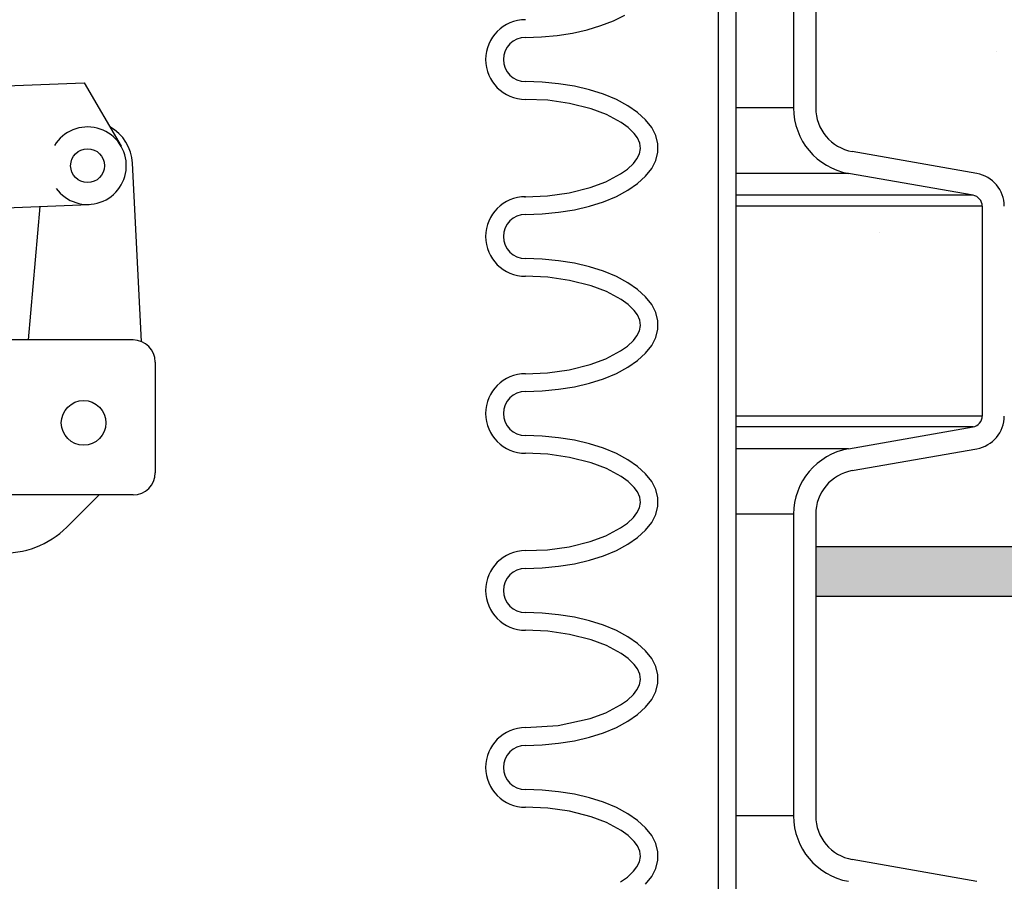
# Model space of a CAD drawing. Extents: x -169 to 6736, y -208 to 3022.
# Tile 332 of 656: x 1763.15 to 1768.71, y 976.41 to 981.27. Entities that reach past the tile are written whole.
import ezdxf

# ---------------------------------------------------------------- set-up
doc = ezdxf.new("R2010")
doc.units = 0
doc.header["$MEASUREMENT"] = 0
doc.header["$PDSIZE"] = 1
doc.layers.get('DEFPOINTS').update_dxf_attribs({"linetype": 'CONTINUOUS'})
for name, color, linetype in [('CONCRETE-HATCH', 2, 'CONTINUOUS'), ('DIM', 3, 'CONTINUOUS'), ('FILL-CAP', 1, 'CONTINUOUS'), ('SPILL-BUCKET', 1, 'CONTINUOUS'), ('TANK-SLAB', 6, 'CONTINUOUS')]:
    doc.layers.add(name, color=color, linetype=linetype)
doc.styles.add('SIMPLEX', font='simplex')
doc.dimstyles.new('DIM64', dxfattribs={"dimscale": 64, "dimtxt": 0.09375, "dimasz": 0.09375, "dimexe": 0.0625, "dimexo": 0.0625, "dimgap": 0.046875, "dimtad": 1, "dimdec": 4, "dimzin": 3, "dimdsep": 46, "dimlunit": 4, "dimtxsty": 'SIMPLEX', "dimcen": 0, "dimclrd": 256, "dimclre": 256, "dimclrt": 256, "dimadec": 0, "dimazin": 0, "dimtfac": 1, "dimtdec": 4, "dimtmove": 0, "dimatfit": 3, "dimfxl": 1, "dimfrac": 2, "dimtolj": 1, "dimtzin": 0, "dimarcsym": 0})

# ---------------------------------------------------------------- blocks, each defined once
blk = doc.blocks.new('*D109')
at = {"layer": 'DEFPOINTS', "color": 0, "transparency": 16777216}
for p in [(1368.5861, 978.296), (2031.8114, 978.0147), (1368.5861, 700.5233)]:
    blk.add_point(p, dxfattribs=at)
at = {"layer": 'DIM', "lineweight": -2, "transparency": 16777216}
for p, q in [((1368.5861, 974.296), (1368.5861, 696.5233)), ((2031.8114, 974.0147), (2031.8114, 696.5233)), ((2025.8114, 700.5233), (1374.5861, 700.5233))]:
    blk.add_line(p, q, dxfattribs=at)
at = {"layer": 'DIM', "transparency": 16777216}
for points in [[(1374.5861, 701.5233), (1374.5861, 699.5233), (1368.5861, 700.5233)], [(2025.8114, 701.5233), (2025.8114, 699.5233), (2031.8114, 700.5233)]]:
    blk.add_solid(points, dxfattribs=at)
at = {"layer": 'DIM', "transparency": 16777216, "insert": (1700.1988, 708.0947), "char_height": 6, "attachment_point": 5, "style": 'SIMPLEX'}
blk.add_mtext('\\A1;55\'-3 1/4" (F.V. TANK SLAB)', dxfattribs=at)

msp = doc.modelspace()

# ---------------------------------------------------------------- hatches: boundary and pattern name
at = {"layer": 'CONCRETE-HATCH'}
h = msp.add_hatch(dxfattribs=at)
h.set_pattern_fill('AR-CONC', color=256, scale=2.67, style=0)
h.set_pattern_definition([(50, (406.909, 981.518), (19.15085, -1.67548), [2.0025, -22.0275]), (355, (406.91, 981.518), (-3.70466, 20.08353), [1.602, -17.622]), (100.4514, (408.505, 981.378), (15.4462, 18.40804), [1.70186, -18.7205]), (46.1842, (406.91, 986.858), (28.49534, -4.41936), [3.00375, -33.04125]), (96.6356, (409.284, 986.49), (24.9555, 26.00895), [2.5528, -28.08074]), (351.1842, (406.91, 986.858), (24.9555, 26.00897), [2.403, -26.433]), (21, (409.579, 985.523), (15.93742, -10.74992), [2.0025, -22.0275]), (326, (409.58, 985.523), (6.49652, 19.3615), [1.602, -17.622]), (71.4514, (410.907, 984.627), (22.43394, 8.61156), [1.70186, -18.7205]), (37.5, (406.909, 981.518), (0.324668, 8.888266), [0, -17.4084, 0, -17.889, 0, -17.68875]), (7.5, (406.909, 981.518), (7.023957, 10.53079), [0, -10.1994, 0, -17.0079, 0, -6.74175]), (327.5, (400.955, 981.518), (14.25306, -0.602215), [0, -6.675, 0, -20.826, 0, -27.6345]), (317.5, (398.285, 981.518), (15.57107, 2.6728), [0, -8.6775, 0, -13.8306, 0, -19.6245])])
h.paths.add_polyline_path([(1767.51696, 983.80117), (1772.40966, 984.45283), (1772.40966, 985.22638), (1776.35294, 984.73347), (1785.72243, 984.73347), (1785.93035, 983.95668), (1786.31624, 983.95668), (1786.36108, 983.9299), (1786.38758, 983.87999), (1786.38758, 978.29597), (1767.51696, 978.29597), (1767.51696, 980.19593)])
at = {"layer": 'TANK-SLAB'}
msp.add_hatch(color=256, dxfattribs=at).paths.add_polyline_path([(1767.64034, 978.01471), (1767.64034, 978.29596), (1786.18341, 978.29596), (1786.18341, 978.01471)])

# ---------------------------------------------------------------- linework, layer by layer
at = {"layer": 'FILL-CAP', "linetype": 'Continuous'}
for p, q in [((1761.11025, 980.81767), (1763.50948, 980.91615)), ((1763.50948, 980.91615), (1763.71783, 980.55772)), ((1763.83363, 979.45431), (1763.78262, 980.46119)), ((1762.52506, 980.18766), (1763.53768, 980.22923)), ((1763.19596, 979.46378), (1763.26184, 980.2179)), ((1763.78591, 979.46378), (1762.6045, 979.46378)), ((1763.91091, 979.33878), (1763.91091, 978.71378)), ((1763.78591, 978.58878), (1760.41091, 978.58878)), ((1763.59373, 978.58878), (1763.41088, 978.40666))]:
    msp.add_line(p, q, dxfattribs=at)
at = {"layer": 'FILL-CAP', "color": 7, "linetype": 'Continuous'}
for centre, radius in [((1763.52871, 980.44779), 0.0955), ((1763.50641, 978.99578), 0.126)]:
    msp.add_circle(centre, radius, dxfattribs=at)
at = {"layer": 'FILL-CAP', "linetype": 'Continuous'}
for centre, radius, start, end in [((1763.52863, 980.44779), 0.2188, 215.90987, 148.79252), ((1763.53294, 980.44854), 0.25, 2.89989, 60.98025), ((1763.78591, 979.33878), 0.125, 0, 90), ((1763.78591, 978.71378), 0.125, 270, 0), ((1763.05804, 978.76093), 0.5, 218.66015, 314.88416)]:
    msp.add_arc(centre, radius, start, end, dxfattribs=at)
at = {"layer": 'SPILL-BUCKET', "color": 1, "linetype": 'Continuous'}
for p, q in [((1767.09134, 969.91046), (1767.09134, 984.10802)), ((1767.19127, 969.91046), (1767.19127, 984.10802)), ((1767.51542, 981.62629), (1767.51542, 980.7736)), ((1767.64034, 981.62629), (1767.64034, 980.7736)), ((1766.42719, 981.23847), (1766.49844, 981.26638)), ((1766.49844, 981.26638), (1766.56243, 981.29838)), ((1766.26721, 981.19649), (1766.34974, 981.21506)), ((1766.34974, 981.21506), (1766.42719, 981.23847)), ((1766.00144, 981.17214), (1766.09178, 981.17487)), ((1766.09178, 981.17487), (1766.1808, 981.18303)), ((1766.1808, 981.18303), (1766.26721, 981.19649)), ((1766.09537, 980.91935), (1766.00144, 980.92231)), ((1766.18783, 980.91053), (1766.09537, 980.91935)), ((1766.27734, 980.89599), (1766.18783, 980.91053)), ((1766.3625, 980.87595), (1766.27734, 980.89599)), ((1766.44197, 980.85074), (1766.3625, 980.87595)), ((1766.1268, 980.81695), (1766.00144, 980.82237)), ((1766.25061, 980.79966), (1766.1268, 980.81695)), ((1766.5145, 980.82074), (1766.44197, 980.85074)), ((1766.57893, 980.78643), (1766.5145, 980.82074)), ((1766.37187, 980.76902), (1766.25061, 980.79966)), ((1766.45984, 980.73603), (1766.37187, 980.76902)), ((1766.63425, 980.74836), (1766.57893, 980.78643)), ((1766.54257, 980.69126), (1766.45984, 980.73603)), ((1766.67959, 980.70712), (1766.63425, 980.74836)), ((1766.71424, 980.66336), (1766.67959, 980.70712)), ((1766.58062, 980.6633), (1766.54257, 980.69126)), ((1766.61438, 980.63023), (1766.58062, 980.6633)), ((1766.73765, 980.61778), (1766.71424, 980.66336)), ((1766.63328, 980.60434), (1766.61438, 980.63023)), ((1766.64651, 980.57554), (1766.63328, 980.60434)), ((1766.74945, 980.57109), (1766.73765, 980.61778)), ((1766.64476, 980.51424), (1766.65095, 980.54477)), ((1766.65095, 980.54477), (1766.64651, 980.57554)), ((1766.74945, 980.52403), (1766.74945, 980.57109)), ((1766.61085, 980.46088), (1766.63033, 980.48601)), ((1766.63033, 980.48601), (1766.64476, 980.51424)), ((1766.73765, 980.47734), (1766.74945, 980.52403)), ((1768.5504, 980.4035), (1767.84679, 980.52757)), ((1766.53826, 980.40108), (1766.57658, 980.42855)), ((1766.57658, 980.42855), (1766.61085, 980.46088)), ((1766.67959, 980.388), (1766.71424, 980.43176)), ((1766.71424, 980.43176), (1766.73765, 980.47734)), ((1766.45533, 980.35716), (1766.53826, 980.40108)), ((1766.63425, 980.34676), (1766.67959, 980.388)), ((1768.52871, 980.28048), (1767.8251, 980.40455)), ((1766.24764, 980.29487), (1766.36744, 980.32472)), ((1766.36744, 980.32472), (1766.45533, 980.35716)), ((1766.57893, 980.30869), (1766.63425, 980.34676)), ((1765.99496, 980.27275), (1766.00144, 980.27275)), ((1766.00144, 980.27275), (1766.12556, 980.27804)), ((1766.12556, 980.27804), (1766.24764, 980.29487)), ((1766.44197, 980.24439), (1766.5145, 980.27439)), ((1766.5145, 980.27439), (1766.57893, 980.30869)), ((1766.27734, 980.19914), (1766.3625, 980.21917)), ((1766.3625, 980.21917), (1766.44197, 980.24439)), ((1768.58032, 980.21897), (1768.58032, 979.03445)), ((1766.00144, 980.17282), (1766.09537, 980.17577)), ((1766.09537, 980.17577), (1766.18783, 980.18459)), ((1766.18783, 980.18459), (1766.27734, 980.19914)), ((1766.09537, 979.92003), (1766.00144, 979.92299)), ((1766.18783, 979.91122), (1766.09537, 979.92003)), ((1766.27734, 979.89667), (1766.18783, 979.91122)), ((1766.3625, 979.87663), (1766.27734, 979.89667)), ((1766.44197, 979.85142), (1766.3625, 979.87663)), ((1766.1268, 979.81763), (1766.00144, 979.82306)), ((1766.25061, 979.80035), (1766.1268, 979.81763)), ((1766.5145, 979.82142), (1766.44197, 979.85142)), ((1766.57893, 979.78712), (1766.5145, 979.82142)), ((1766.37187, 979.7697), (1766.25061, 979.80035)), ((1766.45984, 979.73671), (1766.37187, 979.7697)), ((1766.63425, 979.74904), (1766.57893, 979.78712)), ((1766.54257, 979.69194), (1766.45984, 979.73671)), ((1766.67959, 979.7078), (1766.63425, 979.74904)), ((1766.71424, 979.66405), (1766.67959, 979.7078)), ((1766.58062, 979.66398), (1766.54257, 979.69194)), ((1766.61438, 979.63091), (1766.58062, 979.66398)), ((1766.73765, 979.61847), (1766.71424, 979.66405)), ((1766.63328, 979.60503), (1766.61438, 979.63091)), ((1766.64651, 979.57623), (1766.63328, 979.60503)), ((1766.74945, 979.57178), (1766.73765, 979.61847)), ((1766.64476, 979.51492), (1766.65095, 979.54546)), ((1766.65095, 979.54546), (1766.64651, 979.57623)), ((1766.74945, 979.52472), (1766.74945, 979.57178)), ((1766.61085, 979.46156), (1766.63033, 979.4867)), ((1766.63033, 979.4867), (1766.64476, 979.51492)), ((1766.73765, 979.47803), (1766.74945, 979.52472)), ((1766.53826, 979.40176), (1766.57658, 979.42923)), ((1766.57658, 979.42923), (1766.61085, 979.46156)), ((1766.67959, 979.38869), (1766.71424, 979.43244)), ((1766.71424, 979.43244), (1766.73765, 979.47803)), ((1766.45533, 979.35785), (1766.53826, 979.40176)), ((1766.63425, 979.34745), (1766.67959, 979.38869)), ((1766.24764, 979.29555), (1766.36744, 979.3254)), ((1766.36744, 979.3254), (1766.45533, 979.35785)), ((1766.57893, 979.30937), (1766.63425, 979.34745)), ((1766.00144, 979.27343), (1766.12556, 979.27872)), ((1766.12556, 979.27872), (1766.24764, 979.29555)), ((1766.44197, 979.24507), (1766.5145, 979.27507)), ((1766.5145, 979.27507), (1766.57893, 979.30937)), ((1766.27734, 979.19982), (1766.3625, 979.21985)), ((1766.3625, 979.21985), (1766.44197, 979.24507)), ((1766.00144, 979.1735), (1766.09537, 979.17646)), ((1766.09537, 979.17646), (1766.18783, 979.18527)), ((1766.18783, 979.18527), (1766.27734, 979.19982)), ((1767.8251, 978.84887), (1768.52871, 978.97294)), ((1766.09537, 978.92072), (1766.00144, 978.92367)), ((1766.18783, 978.9119), (1766.09537, 978.92072)), ((1766.27734, 978.89736), (1766.18783, 978.9119)), ((1766.3625, 978.87732), (1766.27734, 978.89736)), ((1766.44197, 978.8521), (1766.3625, 978.87732)), ((1766.1268, 978.81831), (1766.00144, 978.82374)), ((1766.25061, 978.80103), (1766.1268, 978.81831)), ((1766.5145, 978.8221), (1766.44197, 978.8521)), ((1766.57893, 978.7878), (1766.5145, 978.8221)), ((1767.84679, 978.72585), (1768.5504, 978.84992)), ((1766.37187, 978.77038), (1766.25061, 978.80103)), ((1766.45984, 978.7374), (1766.37187, 978.77038)), ((1766.63425, 978.74973), (1766.57893, 978.7878)), ((1766.54257, 978.69263), (1766.45984, 978.7374)), ((1766.67959, 978.70849), (1766.63425, 978.74973)), ((1766.71424, 978.66473), (1766.67959, 978.70849)), ((1766.58062, 978.66466), (1766.54257, 978.69263)), ((1766.61438, 978.6316), (1766.58062, 978.66466)), ((1766.73765, 978.61915), (1766.71424, 978.66473)), ((1766.63328, 978.60571), (1766.61438, 978.6316)), ((1766.64651, 978.57691), (1766.63328, 978.60571)), ((1766.74945, 978.57246), (1766.73765, 978.61915)), ((1766.64476, 978.5156), (1766.65095, 978.54614)), ((1766.65095, 978.54614), (1766.64651, 978.57691)), ((1766.74945, 978.5254), (1766.74945, 978.57246)), ((1766.61085, 978.46225), (1766.63033, 978.48738)), ((1766.63033, 978.48738), (1766.64476, 978.5156)), ((1766.73765, 978.47871), (1766.74945, 978.5254)), ((1766.53826, 978.40244), (1766.57658, 978.42992)), ((1766.57658, 978.42992), (1766.61085, 978.46225)), ((1766.67959, 978.38937), (1766.71424, 978.43313)), ((1766.71424, 978.43313), (1766.73765, 978.47871)), ((1767.51542, 978.47982), (1767.51542, 976.77633)), ((1767.64034, 978.47982), (1767.64034, 976.77633)), ((1766.45533, 978.35853), (1766.53826, 978.40244)), ((1766.63425, 978.34813), (1766.67959, 978.38937)), ((1766.24764, 978.29624), (1766.36744, 978.32609)), ((1766.36744, 978.32609), (1766.45533, 978.35853)), ((1766.57893, 978.31006), (1766.63425, 978.34813)), ((1766.00144, 978.27412), (1766.12556, 978.2794)), ((1766.12556, 978.2794), (1766.24764, 978.29624)), ((1766.44197, 978.24576), (1766.5145, 978.27575)), ((1766.5145, 978.27575), (1766.57893, 978.31006)), ((1766.27734, 978.2005), (1766.3625, 978.22054)), ((1766.3625, 978.22054), (1766.44197, 978.24576)), ((1766.00144, 978.17419), (1766.09537, 978.17714)), ((1766.09537, 978.17714), (1766.18783, 978.18596)), ((1766.18783, 978.18596), (1766.27734, 978.2005)), ((1766.09537, 977.9214), (1766.00144, 977.92436)), ((1766.18783, 977.91258), (1766.09537, 977.9214)), ((1766.27734, 977.89804), (1766.18783, 977.91258)), ((1766.3625, 977.878), (1766.27734, 977.89804)), ((1766.44197, 977.85279), (1766.3625, 977.878)), ((1766.1268, 977.819), (1766.00144, 977.82442)), ((1766.25061, 977.80171), (1766.1268, 977.819)), ((1766.5145, 977.82279), (1766.44197, 977.85279)), ((1766.57893, 977.78848), (1766.5145, 977.82279)), ((1766.37187, 977.77107), (1766.25061, 977.80171)), ((1766.45984, 977.73808), (1766.37187, 977.77107)), ((1766.63425, 977.75041), (1766.57893, 977.78848)), ((1766.54257, 977.69331), (1766.45984, 977.73808)), ((1766.67959, 977.70917), (1766.63425, 977.75041)), ((1766.71424, 977.66541), (1766.67959, 977.70917)), ((1766.58062, 977.66535), (1766.54257, 977.69331)), ((1766.61438, 977.63228), (1766.58062, 977.66535)), ((1766.73765, 977.61983), (1766.71424, 977.66541)), ((1766.63328, 977.60639), (1766.61438, 977.63228)), ((1766.64651, 977.57759), (1766.63328, 977.60639)), ((1766.74945, 977.57314), (1766.73765, 977.61983)), ((1766.64476, 977.51628), (1766.65095, 977.54682)), ((1766.65095, 977.54682), (1766.64651, 977.57759)), ((1766.74945, 977.52608), (1766.74945, 977.57314)), ((1766.61085, 977.46293), (1766.63033, 977.48806)), ((1766.63033, 977.48806), (1766.64476, 977.51628)), ((1766.73765, 977.47939), (1766.74945, 977.52608)), ((1766.53826, 977.40313), (1766.57658, 977.4306)), ((1766.57658, 977.4306), (1766.61085, 977.46293)), ((1766.67959, 977.39005), (1766.71424, 977.43381)), ((1766.71424, 977.43381), (1766.73765, 977.47939)), ((1766.45533, 977.35921), (1766.53826, 977.40313)), ((1766.63425, 977.34881), (1766.67959, 977.39005)), ((1766.18687, 977.28697), (1766.36744, 977.32677)), ((1766.36744, 977.32677), (1766.45533, 977.35921)), ((1766.57893, 977.31074), (1766.63425, 977.34881)), ((1766.00144, 977.2748), (1766.18687, 977.28697)), ((1766.44197, 977.24644), (1766.5145, 977.27644)), ((1766.5145, 977.27644), (1766.57893, 977.31074)), ((1766.27734, 977.20118), (1766.3625, 977.22122)), ((1766.3625, 977.22122), (1766.44197, 977.24644)), ((1766.00144, 977.17487), (1766.09537, 977.17782)), ((1766.09537, 977.17782), (1766.18783, 977.18664)), ((1766.18783, 977.18664), (1766.27734, 977.20118)), ((1766.09537, 976.92208), (1766.00144, 976.92504)), ((1766.18783, 976.91326), (1766.09537, 976.92208)), ((1766.27734, 976.89872), (1766.18783, 976.91326)), ((1766.3625, 976.87868), (1766.27734, 976.89872)), ((1766.44197, 976.85347), (1766.3625, 976.87868)), ((1766.1268, 976.81968), (1766.00144, 976.82511)), ((1766.25061, 976.8024), (1766.1268, 976.81968)), ((1766.5145, 976.82347), (1766.44197, 976.85347)), ((1766.57893, 976.78917), (1766.5145, 976.82347)), ((1766.37187, 976.77175), (1766.25061, 976.8024)), ((1766.45984, 976.73876), (1766.37187, 976.77175)), ((1766.63425, 976.75109), (1766.57893, 976.78917)), ((1766.54257, 976.69399), (1766.45984, 976.73876)), ((1766.67959, 976.70985), (1766.63425, 976.75109)), ((1766.71424, 976.6661), (1766.67959, 976.70985)), ((1766.58062, 976.66603), (1766.54257, 976.69399)), ((1766.61438, 976.63296), (1766.58062, 976.66603)), ((1766.73765, 976.62052), (1766.71424, 976.6661)), ((1766.63328, 976.60707), (1766.61438, 976.63296)), ((1766.64651, 976.57827), (1766.63328, 976.60707)), ((1766.74945, 976.57382), (1766.73765, 976.62052)), ((1766.64476, 976.51697), (1766.65095, 976.54751)), ((1766.65095, 976.54751), (1766.64651, 976.57827)), ((1766.74945, 976.52677), (1766.74945, 976.57382)), ((1766.61085, 976.46361), (1766.63033, 976.48874)), ((1766.63033, 976.48874), (1766.64476, 976.51697)), ((1766.71424, 976.43449), (1766.73765, 976.48008)), ((1766.73765, 976.48008), (1766.74945, 976.52677)), ((1768.5504, 976.40623), (1767.84679, 976.5303)), ((1766.53826, 976.40381), (1766.57658, 976.43128)), ((1766.57658, 976.43128), (1766.61085, 976.46361)), ((1766.67959, 976.39074), (1766.71424, 976.43449))]:
    msp.add_line(p, q, dxfattribs=at)
at = {"layer": 'SPILL-BUCKET', "color": 7}
for p, q in [((1767.51542, 980.7736), (1767.19127, 980.7736)), ((1767.82509, 980.40455), (1767.19127, 980.40455)), ((1768.52871, 980.28048), (1767.19127, 980.28048)), ((1768.58032, 980.21897), (1767.19127, 980.21897)), ((1768.58032, 979.03445), (1767.19127, 979.03445)), ((1768.52871, 978.97294), (1767.19127, 978.97294)), ((1767.8251, 978.84887), (1767.19127, 978.84887)), ((1767.51542, 978.47982), (1767.19127, 978.47982)), ((1767.51542, 976.77633), (1767.19127, 976.77633))]:
    msp.add_line(p, q, dxfattribs=at)
at = {"layer": 'SPILL-BUCKET', "color": 1, "linetype": 'Continuous'}
for centre, radius, start, end in [((1766.00144, 981.04722), 0.22485, 90, 270), ((1766.00144, 981.04722), 0.12491, 90, 270), ((1767.89017, 980.7736), 0.37474, 180, 260), ((1767.89017, 980.7736), 0.24983, 180, 260), ((1768.51786, 980.21897), 0.18737, 0, 80), ((1766.00144, 980.0479), 0.22485, 90, 270), ((1768.51786, 980.21897), 0.06246, 0, 80), ((1766.00144, 980.0479), 0.12491, 90, 270), ((1766.00144, 979.04859), 0.22485, 90, 270), ((1766.00144, 979.04859), 0.12491, 90, 270), ((1768.51786, 979.03445), 0.06246, 280, 0), ((1768.51786, 979.03445), 0.18737, 280, 0), ((1767.89017, 978.47982), 0.37474, 100, 180), ((1767.89017, 978.47982), 0.24983, 100, 180), ((1766.00144, 978.04927), 0.22485, 90, 270), ((1766.00144, 978.04927), 0.12491, 90, 270), ((1766.00144, 977.04995), 0.22485, 90, 270), ((1766.00144, 977.04995), 0.12491, 90, 270), ((1767.89017, 976.77633), 0.37474, 180, 260), ((1767.89017, 976.77633), 0.24983, 180, 260)]:
    msp.add_arc(centre, radius, start, end, dxfattribs=at)
at = {"layer": 'TANK-SLAB'}
for p, q in [((1786.1823, 978.29597), (1767.64188, 978.29597)), ((1786.1823, 978.01472), (1767.64188, 978.01472))]:
    msp.add_line(p, q, dxfattribs=at)

# ---------------------------------------------------------------- dimensions: what is measured, and where the dimension line sits
at = {"layer": 'DIM'}
dim = msp.add_linear_dim(base=(1368.58612, 700.52328), p1=(2031.81144, 978.01471), p2=(1368.58612, 978.29596), angle=180, text='<> (F.V. TANK SLAB)', dimstyle='DIM64', dxfattribs=at)
dim.commit()
dim.dimension.update_dxf_attribs({"geometry": '*D109', "text_midpoint": (1700.19878, 708.09471)})

doc.saveas('drawing.dxf')
